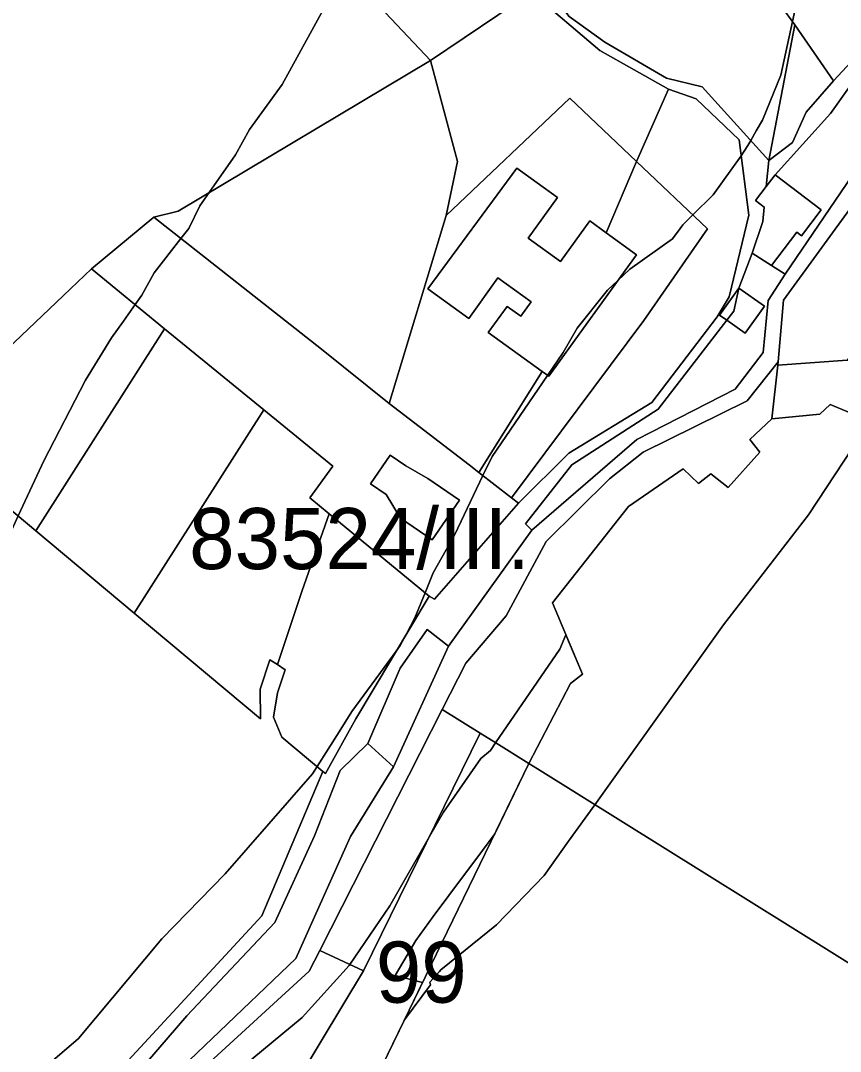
# Model space of a CAD drawing. Extents: x -477304 to -465429, y -1159113 to -1149210.
# Drawn here: x -473309 to -473107.7, y -1152372 to -1152119.1 of the extents above; entities that cross this region are included whole.
import ezdxf

# ---------------------------------------------------------------- set-up
doc = ezdxf.new("R2010")
doc.units = 0
for name, color, linetype in [('BPEJ_s', 7, 'Continuous'), ('ostatni_s', 7, 'Continuous'), ('PUPFL_s', 7, 'Continuous'), ('trav_porost_s', 7, 'Continuous'), ('voda_s', 7, 'Continuous')]:
    doc.layers.add(name, color=color, linetype=linetype)

msp = doc.modelspace()

# ---------------------------------------------------------------- linework, layer by layer
at = {"layer": 'BPEJ_s'}
for points in [[(-473303.45, -1152376.28), (-473294.73, -1152368.84), (-473274.3, -1152344.37), (-473258.77, -1152328.41), (-473237.28, -1152303.94), (-473236.16, -1152302.14), (-473230.81, -1152293.59), (-473227.7, -1152288.62), (-473216.77, -1152273.79), (-473215.79, -1152272.45), (-473214.33, -1152269.7), (-473212.17, -1152265.64), (-473209.68, -1152259.47), (-473207.7, -1152254.57), (-473202.38, -1152245.21), (-473195.47, -1152230.74), (-473193.23, -1152226.06), (-473179.62, -1152206.14), (-473175.78, -1152200.53), (-473172.38, -1152194.57), (-473164.93, -1152185.21), (-473162.36, -1152182.83), (-473159.4, -1152180.1), (-473148.98, -1152172.65), (-473147.06, -1152170.06), (-473146.44, -1152169.22), (-473143.98, -1152166.77), (-473138.98, -1152161.8), (-473132.1, -1152152.25), (-473131.32, -1152151.16), (-473130.49, -1152149.74), (-473129.75, -1152148.49), (-473128.39, -1152146.15), (-473126.85, -1152143.5), (-473122.38, -1152132.44), (-473119.53, -1152119.34), (-473118.12, -1152112.86)], [(-473118.12, -1152112.86), (-473119.53, -1152119.34), (-473122.38, -1152132.44), (-473126.85, -1152143.5), (-473128.39, -1152146.15), (-473129.75, -1152148.49), (-473130.49, -1152149.74), (-473131.32, -1152151.16), (-473132.1, -1152152.25), (-473138.98, -1152161.8), (-473143.98, -1152166.77), (-473146.44, -1152169.22), (-473147.06, -1152170.06), (-473148.98, -1152172.65), (-473159.4, -1152180.1), (-473162.36, -1152182.83)], [(-473387.93, -1152377.35), (-473375.37, -1152361.6), (-473367.92, -1152350.11), (-473351.97, -1152328.83), (-473342.54, -1152314.36), (-473334.09, -1152301.39), (-473322.6, -1152274.15), (-473314.09, -1152250.32), (-473309.56, -1152240.63), (-473303.24, -1152227.13), (-473293.03, -1152207.34), (-473286.64, -1152196.91), (-473283.74, -1152192.85), (-473280.84, -1152188.78), (-473279.2, -1152186.48), (-473276.22, -1152180.95), (-473269.64, -1152172.57), (-473267.71, -1152170.1), (-473264.94, -1152164.57), (-473262.66, -1152161.29), (-473256.22, -1152152.01), (-473252.81, -1152145.84), (-473244.73, -1152134.78), (-473234.73, -1152116.48)], [(-473234.73, -1152116.48), (-473244.73, -1152134.78), (-473252.81, -1152145.84), (-473256.22, -1152152.01), (-473262.66, -1152161.29), (-473264.94, -1152164.57), (-473267.71, -1152170.1), (-473269.64, -1152172.57), (-473276.22, -1152180.95), (-473279.2, -1152186.48), (-473280.84, -1152188.78), (-473283.74, -1152192.85), (-473286.64, -1152196.91), (-473293.03, -1152207.34), (-473303.24, -1152227.13), (-473309.56, -1152240.63), (-473314.09, -1152250.32), (-473322.6, -1152274.15), (-473334.09, -1152301.39), (-473342.54, -1152314.36), (-473351.97, -1152328.83), (-473367.92, -1152350.11), (-473375.37, -1152361.6), (-473387.93, -1152377.35)], [(-473162.36, -1152182.83), (-473164.93, -1152185.21), (-473172.38, -1152194.57), (-473175.78, -1152200.53), (-473179.62, -1152206.14), (-473193.23, -1152226.06), (-473195.47, -1152230.74), (-473202.38, -1152245.21), (-473207.7, -1152254.57), (-473209.68, -1152259.47), (-473212.17, -1152265.64), (-473214.33, -1152269.7), (-473215.79, -1152272.45), (-473216.77, -1152273.79), (-473227.7, -1152288.62), (-473230.81, -1152293.59), (-473236.16, -1152302.14), (-473237.28, -1152303.94), (-473258.77, -1152328.41), (-473274.3, -1152344.37), (-473294.73, -1152368.84), (-473303.45, -1152376.28)], [(-473256.29, -1152449.88), (-473214.7, -1152364.24), (-473208.34, -1152355.64), (-473208.55, -1152355.01), (-473206.14, -1152352.41), (-473205.79, -1152352.03), (-473192.17, -1152340.96), (-473180.47, -1152328.83), (-473174.44, -1152320.42), (-473168.02, -1152311.47), (-473136.42, -1152267.34), (-473115.57, -1152240.32), (-473100.46, -1152217.35)], [(-473100.46, -1152217.35), (-473115.57, -1152240.32), (-473136.42, -1152267.34), (-473168.02, -1152311.47), (-473174.44, -1152320.42), (-473180.47, -1152328.83), (-473192.17, -1152340.96), (-473205.79, -1152352.03), (-473206.14, -1152352.41), (-473208.55, -1152355.01), (-473208.34, -1152355.64), (-473214.7, -1152364.24), (-473210.28, -1152355.14), (-473213.19, -1152354.37), (-473217.05, -1152353.35), (-473211.96, -1152344.79), (-473207.68, -1152338.94), (-473203.87, -1152333.73), (-473195.59, -1152322.68), (-473192.55, -1152318.63), (-473184.18, -1152301.4), (-473173.99, -1152281.78), (-473171.05, -1152279.45), (-473175.11, -1152269.79), (-473176.64, -1152273.3), (-473192.36, -1152296.29), (-473193.66, -1152298.19), (-473196, -1152300.11), (-473205.15, -1152313.3), (-473208.56, -1152319.24), (-473218.34, -1152336.28), (-473228.14, -1152350.67), (-473228.34, -1152350.96), (-473239.83, -1152363.73), (-473252.17, -1152373.94)], [(-473252.17, -1152373.94), (-473239.83, -1152363.73), (-473228.34, -1152350.96), (-473228.14, -1152350.67), (-473218.34, -1152336.28), (-473208.56, -1152319.24), (-473205.15, -1152313.3), (-473196, -1152300.11), (-473193.66, -1152298.19), (-473192.36, -1152296.29), (-473176.64, -1152273.3), (-473175.11, -1152269.79), (-473171.05, -1152279.45), (-473173.99, -1152281.78), (-473184.18, -1152301.4), (-473192.55, -1152318.63), (-473195.59, -1152322.68), (-473203.87, -1152333.73), (-473207.68, -1152338.94), (-473211.96, -1152344.79), (-473217.05, -1152353.35), (-473213.19, -1152354.37), (-473210.28, -1152355.14), (-473214.7, -1152364.24), (-473256.29, -1152449.88)]]:
    msp.add_lwpolyline(points, dxfattribs=at)
at = {"layer": 'ostatni_s'}
for points in [[(-473274.25, -1151989.4), (-473260.59, -1152001.17), (-473245.89, -1152016.36), (-473237.72, -1152025.18), (-473220.72, -1152045.18), (-473218.96, -1152050.55), (-473216.7, -1152053.51), (-473199.16, -1152082.26), (-473183.55, -1152105.93), (-473174.32, -1152118.05), (-473165.58, -1152124.35), (-473150.41, -1152133.23), (-473141.63, -1152135.33), (-473125.33, -1152153.39), (-473125.94, -1152159.81), (-473128.57, -1152163.25), (-473126.42, -1152164.89), (-473126.76, -1152168.42), (-473129.4, -1152176.16), (-473132.69, -1152184.71), (-473137.39, -1152191.36), (-473135.61, -1152192.62), (-473152.44, -1152214.44)], [(-473282.57, -1152374.28), (-473249.72, -1152338.71), (-473234.77, -1152303.3), (-473234.12, -1152303.84), (-473226.7, -1152290.37), (-473208.69, -1152260.28), (-473207.4, -1152261.05), (-473186.77, -1152237.48), (-473174.42, -1152225.24), (-473154.04, -1152212.82), (-473137.95, -1152191.74), (-473135.01, -1152186.87), (-473130.19, -1152166.82), (-473132.61, -1152148.32), (-473143.17, -1152138.26), (-473149.9, -1152135.9), (-473166.77, -1152126.45), (-473183.55, -1152112.1)], [(-473097.82, -1152124.52), (-473110.14, -1152141.91), (-473123.73, -1152156.92), (-473125.94, -1152159.81), (-473125.33, -1152153.39), (-473119.47, -1152148.96), (-473116.1, -1152141.53), (-473109.42, -1152133.88), (-473099.78, -1152123.48)], [(-473152.44, -1152214.44), (-473173.64, -1152228.12), (-473185.05, -1152242.6), (-473183.44, -1152244.15), (-473203.92, -1152272.59), (-473209.15, -1152268.48), (-473215.82, -1152277.94), (-473223.74, -1152296.46), (-473230.55, -1152303.09), (-473236.85, -1152319.14), (-473246.56, -1152340.4), (-473268.17, -1152363.31), (-473280.32, -1152377.43)]]:
    msp.add_lwpolyline(points, dxfattribs=at)
for points in [[(-473203.71, -1152095.59), (-473187.55, -1152108.82), (-473183.55, -1152112.1), (-473208.39, -1152128.9), (-473265.17, -1152068.65), (-473243.34, -1152061.31), (-473243.35, -1152058.61), (-473233.68, -1152055.93), (-473234.09, -1152060.28), (-473223.72, -1152076.43), (-473204.46, -1152091.12)], [(-473157.79, -1152153.65), (-473174.18, -1152138.12), (-473204.53, -1152166.94), (-473201.74, -1152153.66), (-473208.39, -1152128.9), (-473183.55, -1152112.1), (-473166.77, -1152126.45), (-473149.9, -1152135.9)], [(-473106.05, -1152202.42), (-473123.09, -1152203.62), (-473123.02, -1152202.85), (-473121.74, -1152187.69), (-473104.18, -1152163.6), (-473095.33, -1152144.58), (-473090.26, -1152137.41), (-473082.17, -1152133.33), (-473077.58, -1152138.27), (-473082.72, -1152165.21)], [(-473149.9, -1152135.9), (-473143.17, -1152138.26), (-473132.61, -1152148.32), (-473130.19, -1152166.82), (-473135.01, -1152186.87), (-473137.95, -1152191.74), (-473154.04, -1152212.82), (-473174.42, -1152225.24), (-473186.77, -1152237.48), (-473188.43, -1152236.18), (-473155.97, -1152192.71), (-473140.35, -1152170.22), (-473157.79, -1152153.65)], [(-473165.25, -1152171.14), (-473169.25, -1152168.25), (-473176.44, -1152178.2), (-473184.35, -1152172.48), (-473177.17, -1152162.53), (-473187.2, -1152155.29), (-473209.03, -1152184.9), (-473198.98, -1152192.16), (-473191.8, -1152182.22), (-473183.61, -1152188.13), (-473186.16, -1152191.65), (-473189.53, -1152189.22), (-473194.16, -1152195.63), (-473180.92, -1152205.2), (-473196.47, -1152229.96), (-473198.87, -1152228.11), (-473218.47, -1152213.04), (-473204.53, -1152166.94), (-473174.18, -1152138.12), (-473157.79, -1152153.65)], [(-473209.03, -1152184.9), (-473187.2, -1152155.29), (-473177.17, -1152162.53), (-473184.35, -1152172.48), (-473176.44, -1152178.2), (-473169.25, -1152168.25), (-473165.25, -1152171.14), (-473157.8, -1152176.52), (-473179.34, -1152206.34), (-473180.92, -1152205.2), (-473194.16, -1152195.63), (-473189.53, -1152189.22), (-473186.16, -1152191.65), (-473183.61, -1152188.13), (-473191.8, -1152182.22), (-473198.98, -1152192.16)], [(-473155.97, -1152192.71), (-473188.43, -1152236.18), (-473196.47, -1152229.96), (-473180.92, -1152205.2), (-473179.34, -1152206.34), (-473157.8, -1152176.52), (-473165.25, -1152171.14), (-473157.79, -1152153.65), (-473140.35, -1152170.22)], [(-473126.76, -1152168.42), (-473126.42, -1152164.89), (-473128.57, -1152163.25), (-473125.94, -1152159.81), (-473123.73, -1152156.92), (-473112.45, -1152165.55), (-473117.29, -1152171.88), (-473118.41, -1152171.03), (-473124.64, -1152179.18), (-473129.4, -1152176.16)], [(-473132.69, -1152184.71), (-473133.9, -1152190.4), (-473135.61, -1152192.62), (-473137.39, -1152191.36)], [(-473135.61, -1152192.62), (-473133.9, -1152190.4), (-473132.69, -1152184.71), (-473126.39, -1152189.17), (-473131.09, -1152195.82)], [(-473040.88, -1152262.57), (-473041.27, -1152264.74), (-473049.61, -1152249.01), (-473050.28, -1152247.75), (-473073.3, -1152228.62), (-473110.28, -1152213.27), (-473112.79, -1152215.65), (-473124.57, -1152216.76), (-473123.09, -1152203.62), (-473106.05, -1152202.42), (-473079.33, -1152210.59), (-473065.29, -1152218.57), (-473051.6, -1152228.45), (-473036.41, -1152240.93)], [(-473219.25, -1152235.4), (-473223.08, -1152232.78), (-473218.23, -1152225.7), (-473214.4, -1152228.32), (-473209, -1152231.43), (-473201.27, -1152236.72), (-473207.94, -1152246.46), (-473215.69, -1152241.16)], [(-473215.82, -1152277.94), (-473209.15, -1152268.48), (-473203.92, -1152272.59), (-473217.47, -1152302.17), (-473223.74, -1152296.46)], [(-473303.45, -1152415.46), (-473280.32, -1152377.43), (-473268.17, -1152363.31), (-473246.56, -1152340.4), (-473236.85, -1152319.14), (-473230.55, -1152303.09), (-473223.74, -1152296.46), (-473217.47, -1152302.17), (-473227.95, -1152319.25), (-473241.41, -1152349.25), (-473282.51, -1152388.46), (-473303.14, -1152422.15), (-473316.02, -1152435.09), (-473341.01, -1152448.06), (-473322.37, -1152432.38)]]:
    msp.add_lwpolyline(points, close=True, dxfattribs=at)
at = {"layer": 'PUPFL_s'}
for points in [[(-473127.52, -1152224.95), (-473135.26, -1152233.64), (-473139.5, -1152230.29), (-473142.59, -1152232.65), (-473146.32, -1152229.05), (-473159.76, -1152238.29), (-473178.4, -1152261.96), (-473171.05, -1152279.45), (-473173.99, -1152281.78), (-473184.18, -1152301.4), (-473192.35, -1152296.3), (-473196.14, -1152293.94), (-473205.47, -1152288.12), (-473199.7, -1152276.76), (-473189.81, -1152265.16), (-473179.95, -1152246.91), (-473164.43, -1152231.55), (-473156.11, -1152224.99), (-473130.65, -1152212.39), (-473123.02, -1152202.85), (-473123.09, -1152203.62), (-473124.57, -1152216.76), (-473129.97, -1152221.87)], [(-473224.76, -1152352.25), (-473235.51, -1152347.22), (-473205.47, -1152288.12), (-473196.14, -1152293.94)], [(-473196.14, -1152293.94), (-473192.35, -1152296.3), (-473184.18, -1152301.4), (-473256.29, -1152449.88), (-473280.81, -1152443.72), (-473256.45, -1152404.79), (-473224.76, -1152352.25)], [(-473224.76, -1152352.25), (-473256.45, -1152404.79), (-473280.81, -1152443.72), (-473278.81, -1152433.66), (-473273.21, -1152384.45), (-473238.14, -1152352.3), (-473235.51, -1152347.22)]]:
    msp.add_lwpolyline(points, close=True, dxfattribs=at)
at = {"layer": 'trav_porost_s'}
for points in [[(-473107.47, -1152101.38), (-473125.61, -1152110.89), (-473118.95, -1152120.14), (-473125.33, -1152153.39), (-473141.63, -1152135.33), (-473150.41, -1152133.23), (-473165.58, -1152124.35), (-473174.32, -1152118.05), (-473183.55, -1152105.93), (-473199.16, -1152082.26), (-473195.65, -1152079.49), (-473193.87, -1152078.29), (-473190.53, -1152083.3), (-473184.5, -1152079.23), (-473187.84, -1152074.22), (-473188.34, -1152073.45), (-473157.59, -1152053.73), (-473149.62, -1152050.75), (-473136.05, -1152046.22), (-473135.97, -1152048.98), (-473112.4, -1152042.73), (-473111.98, -1152050.03), (-473107.15, -1152054.12)], [(-473418.41, -1152388.5), (-473373.59, -1152321.07), (-473381.42, -1152312.77), (-473393.56, -1152310.1), (-473387.54, -1152295.67), (-473337.85, -1152216.98), (-473305.22, -1152244.26), (-473281.06, -1152264.46), (-473250.07, -1152290.4), (-473250.15, -1152283.15), (-473247.76, -1152275.9), (-473245.94, -1152277.07), (-473244.01, -1152278.35), (-473245.88, -1152284.07), (-473246.86, -1152289.99), (-473244.81, -1152294.93), (-473234.77, -1152303.3), (-473249.72, -1152338.71), (-473282.57, -1152374.28)]]:
    msp.add_lwpolyline(points, dxfattribs=at)
for points in [[(-473265.17, -1152068.65), (-473208.39, -1152128.9), (-473270.29, -1152165.84), (-473276.28, -1152167.35), (-473291.57, -1152180), (-473298.42, -1152186.51), (-473322.66, -1152209.55), (-473321.4, -1152200.91), (-473328.35, -1152193.23), (-473330.31, -1152194.63), (-473339.85, -1152185.14), (-473336.94, -1152181.55), (-473346.39, -1152154.68), (-473349.55, -1152156.98), (-473356.66, -1152156.17)], [(-473118.95, -1152120.14), (-473125.61, -1152110.89), (-473107.47, -1152101.38), (-473099.14, -1152100.37), (-473088.71, -1152104.22), (-473085.47, -1152105.42), (-473080.71, -1152107.18), (-473078.72, -1152108.98), (-473068.6, -1152103.7), (-473070.06, -1152105.64), (-473099.78, -1152123.48), (-473109.42, -1152133.88)], [(-473116.1, -1152141.53), (-473119.47, -1152148.96), (-473125.33, -1152153.39), (-473118.95, -1152120.14), (-473109.42, -1152133.88)], [(-473093.02, -1152121.65), (-473091.12, -1152123.69), (-473084.86, -1152130.44), (-473093.72, -1152135.12), (-473098.52, -1152143.1), (-473104.93, -1152157.23), (-473121.32, -1152181.31), (-473124.64, -1152179.18), (-473118.41, -1152171.03), (-473117.29, -1152171.88), (-473112.45, -1152165.55), (-473123.73, -1152156.92), (-473110.14, -1152141.91), (-473097.82, -1152124.52)], [(-473218.47, -1152213.04), (-473235.07, -1152199.74), (-473276.28, -1152167.35), (-473270.29, -1152165.84), (-473208.39, -1152128.9), (-473201.74, -1152153.66), (-473204.53, -1152166.94)], [(-473196.47, -1152229.96), (-473188.43, -1152236.18), (-473186.77, -1152237.48), (-473207.4, -1152261.05), (-473208.69, -1152260.28), (-473233.25, -1152240.08), (-473238.01, -1152236.17), (-473232.34, -1152228.42), (-473249.25, -1152214.6), (-473273.61, -1152194.69), (-473291.57, -1152180), (-473276.28, -1152167.35), (-473235.07, -1152199.74), (-473218.47, -1152213.04), (-473198.87, -1152228.11)], [(-473135.61, -1152192.62), (-473131.09, -1152195.82), (-473126.39, -1152189.17), (-473132.69, -1152184.71), (-473129.4, -1152176.16), (-473124.64, -1152179.18), (-473121.32, -1152181.31), (-473125.47, -1152187.79), (-473126.7, -1152200.55), (-473133.53, -1152209.49), (-473157.69, -1152221.9), (-473183.44, -1152244.15), (-473185.05, -1152242.6), (-473173.64, -1152228.12), (-473152.44, -1152214.44)], [(-473331.48, -1152207.01), (-473325.61, -1152211.8), (-473322.66, -1152209.55), (-473298.42, -1152186.51), (-473291.57, -1152180), (-473273.61, -1152194.69), (-473305.22, -1152244.26), (-473337.85, -1152216.98), (-473337.08, -1152215.66)], [(-473281.06, -1152264.46), (-473305.22, -1152244.26), (-473273.61, -1152194.69), (-473249.25, -1152214.6)], [(-473053.1, -1152276.08), (-473043.93, -1152279.52), (-473051.55, -1152321.94), (-473077.39, -1152344.62), (-473088.75, -1152360.89), (-473182.1, -1152302.69), (-473184.18, -1152301.4), (-473173.99, -1152281.78), (-473171.05, -1152279.45), (-473178.4, -1152261.96), (-473159.76, -1152238.29), (-473146.32, -1152229.05), (-473142.59, -1152232.65), (-473139.5, -1152230.29), (-473135.26, -1152233.64), (-473127.52, -1152224.95), (-473129.97, -1152221.87), (-473124.57, -1152216.76), (-473112.79, -1152215.65), (-473110.28, -1152213.27), (-473073.3, -1152228.62), (-473050.28, -1152247.75), (-473049.61, -1152249.01)], [(-473250.07, -1152290.4), (-473281.06, -1152264.46), (-473249.25, -1152214.6), (-473232.34, -1152228.42), (-473238.01, -1152236.17), (-473233.25, -1152240.08), (-473239.83, -1152258.94), (-473245.94, -1152277.07), (-473247.76, -1152275.9), (-473250.15, -1152283.15)], [(-473215.69, -1152241.16), (-473207.94, -1152246.46), (-473201.27, -1152236.72), (-473209, -1152231.43), (-473214.4, -1152228.32), (-473218.23, -1152225.7), (-473223.08, -1152232.78), (-473219.25, -1152235.4)], [(-473233.25, -1152240.08), (-473208.69, -1152260.28), (-473226.7, -1152290.37), (-473234.12, -1152303.84), (-473234.77, -1152303.3), (-473244.81, -1152294.93), (-473246.86, -1152289.99), (-473245.88, -1152284.07), (-473244.01, -1152278.35), (-473245.94, -1152277.07), (-473239.83, -1152258.94)], [(-473182.1, -1152302.69), (-473088.75, -1152360.89), (-473102.42, -1152378.92), (-473113.5, -1152391.37), (-473117.93, -1152402.7), (-473119.54, -1152406.83), (-473172.27, -1152379.81), (-473205.6, -1152462.97), (-473256.29, -1152449.88), (-473184.18, -1152301.4)]]:
    msp.add_lwpolyline(points, close=True, dxfattribs=at)
at = {"layer": 'voda_s'}
for points in [[(-473282.51, -1152388.46), (-473241.41, -1152349.25), (-473227.95, -1152319.25), (-473217.47, -1152302.17), (-473203.92, -1152272.59), (-473183.44, -1152244.15), (-473157.69, -1152221.9), (-473133.53, -1152209.49), (-473126.7, -1152200.55), (-473125.47, -1152187.79), (-473121.32, -1152181.31), (-473104.93, -1152157.23)], [(-473104.18, -1152163.6), (-473121.74, -1152187.69), (-473123.02, -1152202.85), (-473130.65, -1152212.39), (-473156.11, -1152224.99), (-473164.43, -1152231.55), (-473179.95, -1152246.91), (-473189.81, -1152265.16), (-473199.7, -1152276.76), (-473205.47, -1152288.12), (-473235.51, -1152347.22), (-473238.14, -1152352.3), (-473273.21, -1152384.45)]]:
    msp.add_lwpolyline(points, dxfattribs=at)

# ---------------------------------------------------------------- texts
at = {"layer": 'BPEJ_s'}
for s, p in [('83524/III.', (-473267.6, -1152253.68)), ('99', (-473221.77, -1152360.06))]:
    msp.add_text(s, height=15, dxfattribs=at).set_placement(p)

doc.saveas('drawing.dxf')
